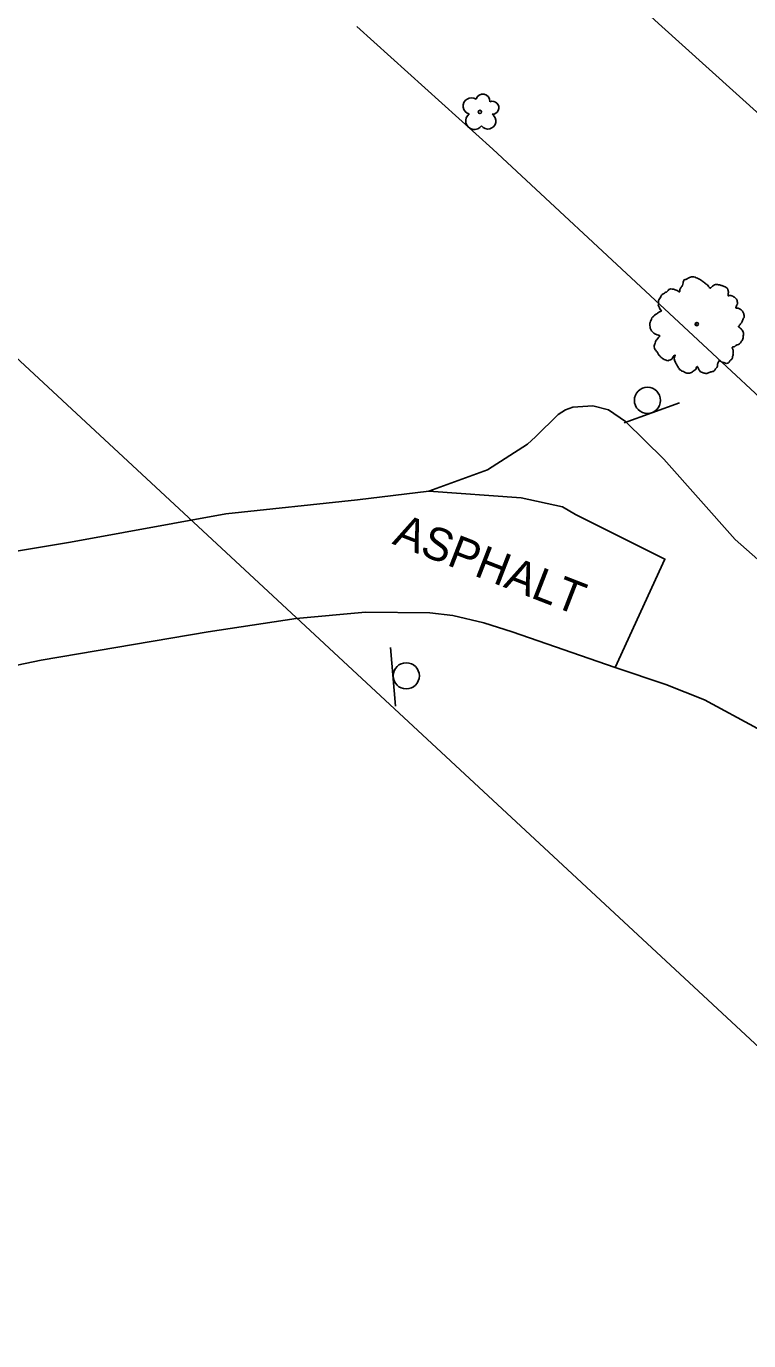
# Model space of a CAD drawing. Extents: x 2076109 to 2080761, y 592812 to 596750.
# Drawn here: x 2077285.2 to 2077395.6, y 595417.5 to 595618.3 of the extents above; entities that cross this region are included whole.
import ezdxf

# ---------------------------------------------------------------- set-up
doc = ezdxf.new("R2010")
doc.units = 0
for name, color, linetype in [('Default', 7, 'Continuous'), ('RD_EX_BldgApp', 7, 'Continuous'), ('RD_EX_Fence_ChLk', 7, 'Continuous'), ('RD_EX_Road', 7, 'Continuous'), ('RD_EX_Road_txCode', 7, 'Continuous'), ('RD_EX_UT', 7, 'Continuous'), ('RD_EX_VEG', 7, 'Continuous')]:
    doc.layers.add(name, color=color, linetype=linetype)

msp = doc.modelspace()

# ---------------------------------------------------------------- linework, layer by layer
at = {"layer": 'Default'}
msp.add_arc((2035586.7, 547847.96), 63546.51, 48.5011873, 49.2923126, dxfattribs=at)
msp.add_arc((2035586.7, 547847.96), 63546.51, 48.5011873, 49.2923126, dxfattribs=at)
at = {"layer": 'RD_EX_BldgApp'}
for p, q in [((2077376.6, 595557.7), (2077385.06, 595560.78)), ((2077376.6, 595557.7), (2077385.06, 595560.78)), ((2077340.91, 595523.39), (2077341.66, 595514.43)), ((2077340.91, 595523.39), (2077341.66, 595514.43))]:
    msp.add_line(p, q, dxfattribs=at)
for centre in [(2077380.16, 595561.15), (2077380.16, 595561.15), (2077343.3, 595519.06), (2077343.3, 595519.06)]:
    msp.add_circle(centre, 2, dxfattribs=at)
at = {"layer": 'RD_EX_Fence_ChLk'}
msp.add_lwpolyline([(2077335.75, 595618.26), (2077356.53, 595599.53), (2077407.57, 595552.05), (2077423.46, 595535.25), (2077447.78, 595507.68), (2077494.27, 595451.57), (2077527.1, 595411.56), (2077548.1, 595385.61), (2077582.49, 595344.46)], dxfattribs=at)
msp.add_lwpolyline([(2077335.75, 595618.26), (2077356.53, 595599.53), (2077407.57, 595552.05), (2077423.46, 595535.25), (2077447.78, 595507.68), (2077494.27, 595451.57), (2077527.1, 595411.56), (2077548.1, 595385.61), (2077582.49, 595344.46)], dxfattribs=at)
at = {"layer": 'RD_EX_Road'}
for points in [[(2077277.58, 595711.76), (2077294.44, 595696.44), (2077316.48, 595676.87), (2077339.86, 595656.39), (2077363.23, 595635.78), (2077381.85, 595618.74), (2077401.46, 595601.04), (2077426.38, 595578.58), (2077449.29, 595557.26), (2077472.1, 595535.89), (2077492.72, 595516.55), (2077515.1, 595494.99), (2077537.08, 595473.82), (2077562.41, 595448.47), (2077584.67, 595425.87), (2077605.91, 595404.49), (2077629.68, 595380.24), (2077656.48, 595352.83), (2077679.73, 595328.95), (2077700.7, 595307.57), (2077723.07, 595284.36), (2077743.1, 595263.78)], [(2077277.58, 595711.76), (2077294.44, 595696.44), (2077316.48, 595676.87), (2077339.86, 595656.39), (2077363.23, 595635.78), (2077381.85, 595618.74), (2077401.46, 595601.04), (2077426.38, 595578.58), (2077449.29, 595557.26), (2077472.1, 595535.89), (2077492.72, 595516.55), (2077515.1, 595494.99), (2077537.08, 595473.82), (2077562.41, 595448.47), (2077584.67, 595425.87), (2077605.91, 595404.49), (2077629.68, 595380.24), (2077656.48, 595352.83), (2077679.73, 595328.95), (2077700.7, 595307.57), (2077723.07, 595284.36), (2077743.1, 595263.78)], [(2077346.77, 595547.28), (2077355.73, 595550.52), (2077361.85, 595554.44), (2077363.05, 595555.59), (2077366.52, 595558.99), (2077367.63, 595559.7), (2077368.77, 595560.12), (2077371.79, 595560.32), (2077374.2, 595559.7), (2077376.79, 595557.92), (2077382.65, 595552.16), (2077393.59, 595539.87), (2077407.44, 595527.68), (2077424.88, 595514.4), (2077434.28, 595506.02), (2077440.79, 595499.75), (2077450.22, 595489.51), (2077459.53, 595479.21), (2077470.11, 595467.28), (2077482.62, 595451.09), (2077496.97, 595433.21), (2077510.29, 595416.4)], [(2077346.77, 595547.28), (2077355.73, 595550.52), (2077361.85, 595554.44), (2077363.05, 595555.59), (2077366.52, 595558.99), (2077367.63, 595559.7), (2077368.77, 595560.12), (2077371.79, 595560.32), (2077374.2, 595559.7), (2077376.79, 595557.92), (2077382.65, 595552.16), (2077393.59, 595539.87), (2077407.44, 595527.68), (2077424.88, 595514.4), (2077434.28, 595506.02), (2077440.79, 595499.75), (2077450.22, 595489.51), (2077459.53, 595479.21), (2077470.11, 595467.28), (2077482.62, 595451.09), (2077496.97, 595433.21), (2077510.29, 595416.4)], [(2077266.28, 595535.2), (2077291.96, 595539.48), (2077315.7, 595543.79), (2077335.83, 595545.97), (2077346.77, 595547.28), (2077360.87, 595546.24), (2077367.16, 595544.87), (2077369.15, 595543.69), (2077382.83, 595536.89), (2077375.2, 595520.32), (2077359.49, 595525.76), (2077355.14, 595527.14), (2077350.4, 595528.26), (2077346.9, 595528.69), (2077337.06, 595528.8), (2077326.49, 595527.82), (2077313.04, 595525.78), (2077287.49, 595521.43), (2077271.83, 595518.19)], [(2077266.28, 595535.2), (2077291.96, 595539.48), (2077315.7, 595543.79), (2077335.83, 595545.97), (2077346.77, 595547.28), (2077360.87, 595546.24), (2077367.16, 595544.87), (2077369.15, 595543.69), (2077382.83, 595536.89), (2077375.2, 595520.32), (2077359.49, 595525.76), (2077355.14, 595527.14), (2077350.4, 595528.26), (2077346.9, 595528.69), (2077337.06, 595528.8), (2077326.49, 595527.82), (2077313.04, 595525.78), (2077287.49, 595521.43), (2077271.83, 595518.19)], [(2077487.55, 595417.58), (2077476.5, 595431.92), (2077463.88, 595447.47), (2077449.41, 595464.91), (2077440.02, 595475.38), (2077428.51, 595487.52), (2077418.25, 595496.57), (2077410.91, 595502.5), (2077396.96, 595511), (2077388.9, 595515.38), (2077382.98, 595517.73), (2077375.2, 595520.32)], [(2077487.55, 595417.58), (2077476.5, 595431.92), (2077463.88, 595447.47), (2077449.41, 595464.91), (2077440.02, 595475.38), (2077428.51, 595487.52), (2077418.25, 595496.57), (2077410.91, 595502.5), (2077396.96, 595511), (2077388.9, 595515.38), (2077382.98, 595517.73), (2077375.2, 595520.32)]]:
    msp.add_lwpolyline(points, dxfattribs=at)
at = {"layer": 'RD_EX_UT'}
msp.add_line((2077210.71, 595635.37), (2077493.63, 595372.87), dxfattribs=at)
msp.add_line((2077210.71, 595635.37), (2077493.63, 595372.87), dxfattribs=at)
at = {"layer": 'RD_EX_VEG'}
for centre, radius in [((2077354.55, 595605.22), 0.25), ((2077354.55, 595605.22), 0.25), ((2077387.7, 595572.81), 0.25), ((2077387.7, 595572.81), 0.25), ((2077387.67, 595572.81), 0.0001), ((2077387.67, 595572.81), 0.0001)]:
    msp.add_circle(centre, radius, dxfattribs=at)
for centre, radius, start, end in [((2077355, 595606.87), 1.08, 354.7355, 164.5153), ((2077355, 595606.87), 1.08, 354.7355, 164.5153), ((2077353.26, 595606.12), 1.26, 56.211, 254.4932), ((2077353.26, 595606.12), 1.26, 56.211, 254.4932), ((2077356.45, 595605.85), 0.995, 268.5218, 111.806), ((2077356.45, 595605.85), 0.995, 268.5218, 111.806), ((2077353.71, 595603.85), 1.32, 126.6419, 325.5182), ((2077353.71, 595603.85), 1.32, 126.6419, 325.5182), ((2077355.77, 595603.82), 1.22, 216.3259, 57.8639), ((2077355.77, 595603.82), 1.22, 216.3259, 57.8639)]:
    msp.add_arc(centre, radius, start, end, dxfattribs=at)
for points in [[(2077392.43, 595578.2), (2077392.21, 595578.41), (2077391.9, 595578.54), (2077391.65, 595578.63), (2077391.43, 595578.72), (2077391.19, 595578.79), (2077390.85, 595578.85), (2077390.55, 595578.84), (2077390.29, 595578.73), (2077390.11, 595578.59), (2077389.89, 595578.41), (2077389.78, 595578.28), (2077389.67, 595578.34), (2077389.57, 595578.46), (2077389.43, 595578.68), (2077389.24, 595578.84), (2077389.04, 595579), (2077388.76, 595579.21), (2077388.49, 595579.43), (2077388.25, 595579.57), (2077387.97, 595579.74), (2077387.6, 595579.89), (2077387.26, 595580.02), (2077386.87, 595580.02), (2077386.37, 595579.82), (2077386.05, 595579.64), (2077385.77, 595579.54), (2077385.6, 595579.1), (2077385.5, 595578.72), (2077385.39, 595578.55), (2077385.18, 595578.18), (2077385.11, 595577.94), (2077385.07, 595577.71), (2077385, 595577.74), (2077384.68, 595577.94), (2077384.39, 595578.06), (2077383.92, 595578.16), (2077383.6, 595578.14), (2077383.32, 595577.95), (2077383.07, 595577.7), (2077382.87, 595577.62), (2077382.63, 595577.45), (2077382.56, 595577.41), (2077382.31, 595577.2), (2077382.1, 595576.79), (2077381.89, 595576.51), (2077381.84, 595576.25), (2077381.85, 595576.02), (2077381.82, 595575.72), (2077381.98, 595575.29), (2077382.16, 595575), (2077382.3, 595574.85), (2077381.84, 595574.59), (2077381.58, 595574.35), (2077381.22, 595574.13), (2077381.17, 595574.07), (2077380.83, 595573.74), (2077380.73, 595573.39), (2077380.55, 595573.06), (2077380.54, 595572.78), (2077380.55, 595572.37), (2077380.66, 595571.99), (2077380.96, 595571.57), (2077381.28, 595571.33), (2077381.83, 595571.09), (2077382.07, 595570.99), (2077381.94, 595570.87), (2077381.71, 595570.57), (2077381.44, 595570.24), (2077381.34, 595569.9), (2077381.24, 595569.63), (2077381.2, 595569.34), (2077381.3, 595568.96), (2077381.56, 595568.64), (2077381.78, 595568.25), (2077382.08, 595567.9), (2077382.44, 595567.56), (2077383, 595567.29), (2077383.29, 595567.21), (2077383.48, 595567.28), (2077383.87, 595567.43), (2077383.98, 595567.64), (2077384.39, 595568.08), (2077384.35, 595567.88), (2077384.26, 595567.5), (2077384.44, 595566.95), (2077384.64, 595566.56), (2077384.9, 595566.14), (2077385.08, 595565.88), (2077385.49, 595565.63), (2077385.83, 595565.45), (2077386.2, 595565.3), (2077386.6, 595565.32), (2077386.91, 595565.42), (2077387.13, 595565.59), (2077387.43, 595565.83), (2077387.58, 595565.93)], [(2077392.43, 595578.2), (2077392.21, 595578.41), (2077391.9, 595578.54), (2077391.65, 595578.63), (2077391.43, 595578.72), (2077391.19, 595578.79), (2077390.85, 595578.85), (2077390.55, 595578.84), (2077390.29, 595578.73), (2077390.11, 595578.59), (2077389.89, 595578.41), (2077389.78, 595578.28), (2077389.67, 595578.34), (2077389.57, 595578.46), (2077389.43, 595578.68), (2077389.24, 595578.84), (2077389.04, 595579), (2077388.76, 595579.21), (2077388.49, 595579.43), (2077388.25, 595579.57), (2077387.97, 595579.74), (2077387.6, 595579.89), (2077387.26, 595580.02), (2077386.87, 595580.02), (2077386.37, 595579.82), (2077386.05, 595579.64), (2077385.77, 595579.54), (2077385.6, 595579.1), (2077385.5, 595578.72), (2077385.39, 595578.55), (2077385.18, 595578.18), (2077385.11, 595577.94), (2077385.07, 595577.71), (2077385, 595577.74), (2077384.68, 595577.94), (2077384.39, 595578.06), (2077383.92, 595578.16), (2077383.6, 595578.14), (2077383.32, 595577.95), (2077383.07, 595577.7), (2077382.87, 595577.62), (2077382.63, 595577.45), (2077382.56, 595577.41), (2077382.31, 595577.2), (2077382.1, 595576.79), (2077381.89, 595576.51), (2077381.84, 595576.25), (2077381.85, 595576.02), (2077381.82, 595575.72), (2077381.98, 595575.29), (2077382.16, 595575), (2077382.3, 595574.85), (2077381.84, 595574.59), (2077381.58, 595574.35), (2077381.22, 595574.13), (2077381.17, 595574.07), (2077380.83, 595573.74), (2077380.73, 595573.39), (2077380.55, 595573.06), (2077380.54, 595572.78), (2077380.55, 595572.37), (2077380.66, 595571.99), (2077380.96, 595571.57), (2077381.28, 595571.33), (2077381.83, 595571.09), (2077382.07, 595570.99), (2077381.94, 595570.87), (2077381.71, 595570.57), (2077381.44, 595570.24), (2077381.34, 595569.9), (2077381.24, 595569.63), (2077381.2, 595569.34), (2077381.3, 595568.96), (2077381.56, 595568.64), (2077381.78, 595568.25), (2077382.08, 595567.9), (2077382.44, 595567.56), (2077383, 595567.29), (2077383.29, 595567.21), (2077383.48, 595567.28), (2077383.87, 595567.43), (2077383.98, 595567.64), (2077384.39, 595568.08), (2077384.35, 595567.88), (2077384.26, 595567.5), (2077384.44, 595566.95), (2077384.64, 595566.56), (2077384.9, 595566.14), (2077385.08, 595565.88), (2077385.49, 595565.63), (2077385.83, 595565.45), (2077386.2, 595565.3), (2077386.6, 595565.32), (2077386.91, 595565.42), (2077387.13, 595565.59), (2077387.43, 595565.83), (2077387.58, 595565.93)], [(2077387.58, 595565.93), (2077387.63, 595566.11), (2077387.76, 595566.34), (2077387.8, 595566.27), (2077387.9, 595566.12), (2077388.03, 595565.85), (2077388.15, 595565.64), (2077388.42, 595565.45), (2077388.69, 595565.35), (2077389.21, 595565.27), (2077389.73, 595565.46), (2077390.2, 595565.58), (2077390.46, 595565.78), (2077390.57, 595565.99), (2077390.87, 595566.38), (2077390.88, 595566.7), (2077390.93, 595566.83), (2077391.11, 595567.2), (2077391.2, 595567.19), (2077391.44, 595567.05), (2077391.81, 595566.91), (2077392.1, 595566.82), (2077392.38, 595566.81), (2077392.58, 595566.93), (2077392.82, 595567.26), (2077393.12, 595567.53), (2077393.16, 595567.69), (2077393.18, 595567.87), (2077393.25, 595568.07), (2077393.23, 595568.28), (2077393.26, 595568.46), (2077393.24, 595568.6), (2077393.24, 595568.8), (2077393.19, 595569.01), (2077393.11, 595569.14), (2077393.17, 595569.29), (2077393.41, 595569.34), (2077393.51, 595569.39), (2077393.68, 595569.54), (2077394.08, 595569.67), (2077394.37, 595569.94), (2077394.61, 595570.29), (2077394.75, 595570.54), (2077394.81, 595570.84), (2077394.82, 595571.16), (2077394.84, 595571.38), (2077394.79, 595571.59), (2077394.62, 595571.89), (2077394.46, 595572.09), (2077394.19, 595572.32), (2077394.07, 595572.48), (2077394.12, 595572.51), (2077394.22, 595572.62), (2077394.4, 595572.83), (2077394.63, 595573.22), (2077394.84, 595573.7), (2077394.86, 595573.72), (2077394.94, 595573.97), (2077394.9, 595574.27), (2077394.83, 595574.46), (2077394.76, 595574.69), (2077394.58, 595574.87), (2077394.35, 595575.06), (2077394.11, 595575.2), (2077393.9, 595575.25), (2077393.68, 595575.27), (2077393.72, 595575.43), (2077393.84, 595575.73), (2077393.9, 595575.87), (2077393.9, 595576.1), (2077393.85, 595576.4), (2077393.59, 595576.79), (2077393.06, 595577.13), (2077392.71, 595577.18), (2077392.48, 595577.14), (2077392.52, 595577.27), (2077392.5, 595577.55), (2077392.54, 595577.75), (2077392.48, 595577.95), (2077392.43, 595578.13), (2077392.39, 595578.23)], [(2077387.58, 595565.93), (2077387.63, 595566.11), (2077387.76, 595566.34), (2077387.8, 595566.27), (2077387.9, 595566.12), (2077388.03, 595565.85), (2077388.15, 595565.64), (2077388.42, 595565.45), (2077388.69, 595565.35), (2077389.21, 595565.27), (2077389.73, 595565.46), (2077390.2, 595565.58), (2077390.46, 595565.78), (2077390.57, 595565.99), (2077390.87, 595566.38), (2077390.88, 595566.7), (2077390.93, 595566.83), (2077391.11, 595567.2), (2077391.2, 595567.19), (2077391.44, 595567.05), (2077391.81, 595566.91), (2077392.1, 595566.82), (2077392.38, 595566.81), (2077392.58, 595566.93), (2077392.82, 595567.26), (2077393.12, 595567.53), (2077393.16, 595567.69), (2077393.18, 595567.87), (2077393.25, 595568.07), (2077393.23, 595568.28), (2077393.26, 595568.46), (2077393.24, 595568.6), (2077393.24, 595568.8), (2077393.19, 595569.01), (2077393.11, 595569.14), (2077393.17, 595569.29), (2077393.41, 595569.34), (2077393.51, 595569.39), (2077393.68, 595569.54), (2077394.08, 595569.67), (2077394.37, 595569.94), (2077394.61, 595570.29), (2077394.75, 595570.54), (2077394.81, 595570.84), (2077394.82, 595571.16), (2077394.84, 595571.38), (2077394.79, 595571.59), (2077394.62, 595571.89), (2077394.46, 595572.09), (2077394.19, 595572.32), (2077394.07, 595572.48), (2077394.12, 595572.51), (2077394.22, 595572.62), (2077394.4, 595572.83), (2077394.63, 595573.22), (2077394.84, 595573.7), (2077394.86, 595573.72), (2077394.94, 595573.97), (2077394.9, 595574.27), (2077394.83, 595574.46), (2077394.76, 595574.69), (2077394.58, 595574.87), (2077394.35, 595575.06), (2077394.11, 595575.2), (2077393.9, 595575.25), (2077393.68, 595575.27), (2077393.72, 595575.43), (2077393.84, 595575.73), (2077393.9, 595575.87), (2077393.9, 595576.1), (2077393.85, 595576.4), (2077393.59, 595576.79), (2077393.06, 595577.13), (2077392.71, 595577.18), (2077392.48, 595577.14), (2077392.52, 595577.27), (2077392.5, 595577.55), (2077392.54, 595577.75), (2077392.48, 595577.95), (2077392.43, 595578.13), (2077392.39, 595578.23)]]:
    msp.add_spline(points, degree=3, dxfattribs=at)

# ---------------------------------------------------------------- texts
at = {"layer": 'RD_EX_Road_txCode'}
msp.add_text('ASPHALT', height=5, rotation=338.7948, dxfattribs=at).set_placement((2077341.02, 595539.27))
msp.add_text('ASPHALT', height=5, rotation=338.7948, dxfattribs=at).set_placement((2077341.02, 595539.27))

doc.saveas('drawing.dxf')
